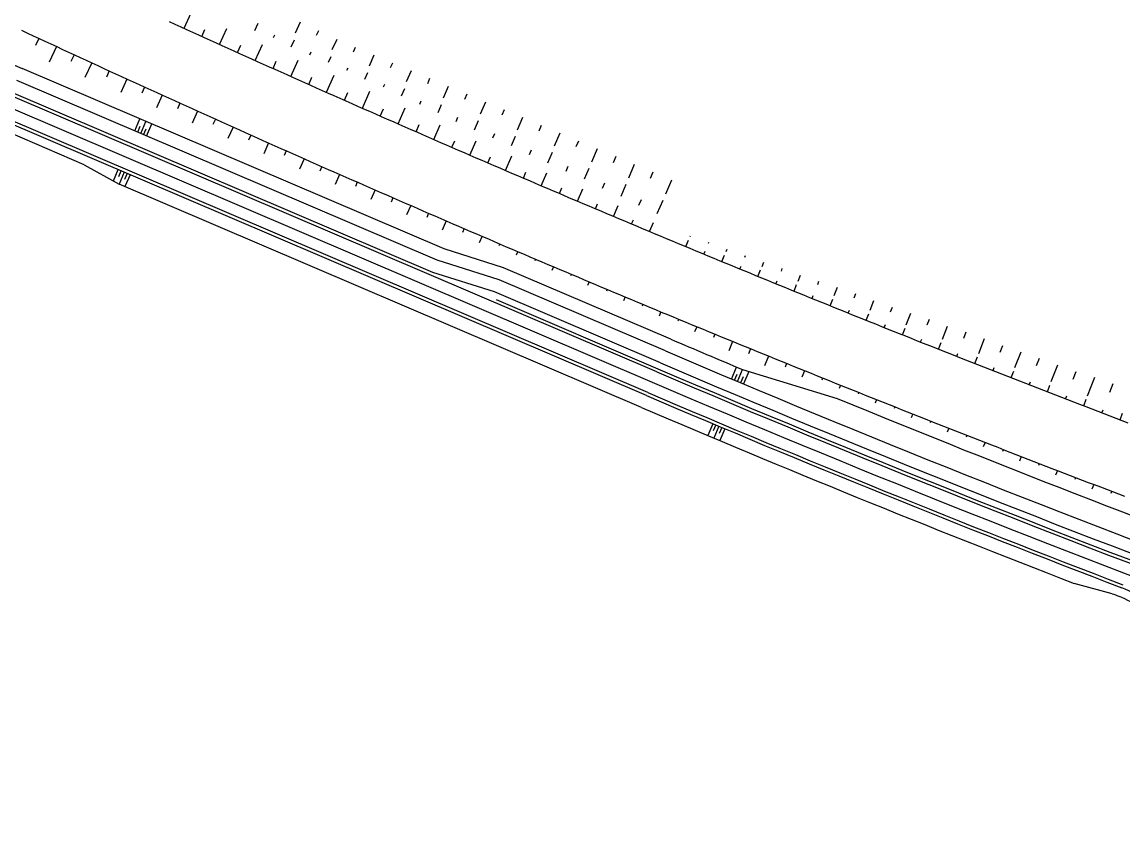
# Model space of a CAD drawing. Extents: x -552278 to -547230, y -1151007 to -1148251.
# Drawn here: x -549270.8 to -549100.6, y -1149836.6 to -1149711.1 of the extents above; entities that cross this region are included whole.
import ezdxf

# ---------------------------------------------------------------- set-up
doc = ezdxf.new("R2010")
doc.units = 0
doc.layers.add('u_trat navrh', color=7, linetype='Continuous')

msp = doc.modelspace()

# ---------------------------------------------------------------- linework, layer by layer
at = {"layer": 'u_trat navrh'}
for p, q in [((-549245.77, -1149712.08), (-549244.67, -1149709.67)), ((-549234.83, -1149712.4), (-549234.32, -1149711.29)), ((-549227.8, -1149711.14), (-549228.57, -1149712.82)), ((-549268.23, -1149713.64), (-549268.75, -1149714.76)), ((-549243.02, -1149713.33), (-549242.53, -1149712.26)), ((-549240.27, -1149714.58), (-549239.15, -1149712.1)), ((-549231.93, -1149713.49), (-549231.74, -1149713.08)), ((-549224.98, -1149712.47), (-549225.32, -1149713.21)), ((-549265.5, -1149714.9), (-549266.62, -1149717.31)), ((-549237.51, -1149715.82), (-549237, -1149714.69)), ((-549234.76, -1149717.06), (-549233.64, -1149714.58)), ((-549229.18, -1149714.93), (-549228.69, -1149713.86)), ((-549222.16, -1149713.8), (-549222.89, -1149715.41)), ((-549219.3, -1149715.05), (-549219.61, -1149715.78)), ((-549262.78, -1149716.17), (-549263.26, -1149717.21)), ((-549229.24, -1149719.54), (-549228.12, -1149717.02)), ((-549226.32, -1149716.18), (-549226.11, -1149715.72)), ((-549223.43, -1149717.34), (-549223.02, -1149716.45)), ((-549216.42, -1149716.25), (-549217.14, -1149717.92)), ((-549205.54, -1149746.23), (-549270.82, -1149718.29)), ((-549260.05, -1149717.42), (-549261.09, -1149719.68)), ((-549257.32, -1149718.68), (-549257.77, -1149719.66)), ((-549232, -1149718.3), (-549231.5, -1149717.18)), ((-549220.58, -1149718.58), (-549220.4, -1149718.18)), ((-549213.54, -1149717.46), (-549213.87, -1149718.22)), ((-549210.66, -1149718.67), (-549211.41, -1149720.39)), ((-549206.62, -1149747.99), (-549271.63, -1149720.17)), ((-549254.59, -1149719.93), (-549255.56, -1149722.04)), ((-549226.48, -1149720.77), (-549225.98, -1149719.63)), ((-549223.72, -1149721.99), (-549222.53, -1149719.31)), ((-549217.79, -1149719.94), (-549217.34, -1149718.92)), ((-549207.79, -1149719.87), (-549208.13, -1149720.67)), ((-549207.31, -1149749.87), (-549272.41, -1149722.01)), ((-549251.86, -1149721.18), (-549252.28, -1149722.1)), ((-549220.96, -1149723.22), (-549220.43, -1149722.03)), ((-549218.19, -1149724.44), (-549217.02, -1149721.79)), ((-549214.93, -1149721.16), (-549214.73, -1149720.71)), ((-549212.13, -1149722.52), (-549211.64, -1149721.39)), ((-549204.91, -1149721.08), (-549205.68, -1149722.87)), ((-549172.67, -1149765.24), (-549272.61, -1149722.47)), ((-549249.13, -1149722.42), (-549250.03, -1149724.41)), ((-549246.39, -1149723.66), (-549246.79, -1149724.53)), ((-549209.31, -1149723.84), (-549209.07, -1149723.29)), ((-549206.46, -1149725.1), (-549205.93, -1149723.86)), ((-549202.03, -1149722.29), (-549202.39, -1149723.11)), ((-549199.15, -1149723.49), (-549199.96, -1149725.35)), ((-549243.66, -1149724.9), (-549244.5, -1149726.77)), ((-549215.43, -1149725.66), (-549214.93, -1149724.54)), ((-549212.66, -1149726.87), (-549211.57, -1149724.4)), ((-549196.28, -1149724.7), (-549196.64, -1149725.55)), ((-549174.24, -1149768.92), (-549274.18, -1149726.15)), ((-549174.04, -1149768.46), (-549273.99, -1149725.69)), ((-549253.39, -1149727.97), (-549252.59, -1149726.1)), ((-549252.93, -1149728.17), (-549252.53, -1149727.23)), ((-549252.47, -1149728.37), (-549251.67, -1149726.49)), ((-549251.55, -1149728.76), (-549250.75, -1149726.88)), ((-549240.92, -1149726.14), (-549241.29, -1149726.95)), ((-549238.18, -1149727.37), (-549238.98, -1149729.14)), ((-549209.89, -1149728.08), (-549209.41, -1149726.99)), ((-549207.12, -1149729.29), (-549206.13, -1149727.02)), ((-549203.68, -1149726.49), (-549203.41, -1149725.86)), ((-549200.85, -1149727.8), (-549200.22, -1149726.33)), ((-549193.4, -1149725.91), (-549194.23, -1149727.83)), ((-549190.52, -1149727.11), (-549190.9, -1149727.99)), ((-549261.19, -1149733.22), (-549274.73, -1149727.42)), ((-549252.01, -1149728.56), (-549251.61, -1149727.63)), ((-549235.44, -1149728.6), (-549235.79, -1149729.37)), ((-549198, -1149729.04), (-549197.71, -1149728.37)), ((-549195.12, -1149730.21), (-549194.51, -1149728.79)), ((-549187.64, -1149728.32), (-549188.5, -1149730.31)), ((-549232.7, -1149729.82), (-549233.45, -1149731.5)), ((-549204.35, -1149730.5), (-549203.91, -1149729.5)), ((-549201.57, -1149731.7), (-549200.61, -1149729.48)), ((-549184.76, -1149729.53), (-549185.16, -1149730.44)), ((-549181.89, -1149730.73), (-549182.77, -1149732.78)), ((-549229.95, -1149731.04), (-549230.28, -1149731.78)), ((-549227.21, -1149732.26), (-549227.92, -1149733.87)), ((-549198.8, -1149732.9), (-549198.39, -1149731.95)), ((-549196.04, -1149734.09), (-549195.06, -1149731.83)), ((-549192.34, -1149731.6), (-549192.04, -1149730.89)), ((-549189.5, -1149732.88), (-549188.8, -1149731.26)), ((-549179.01, -1149731.94), (-549179.41, -1149732.88)), ((-549261.19, -1149733.22), (-549255.82, -1149736.18)), ((-549256.7, -1149735.7), (-549255.95, -1149733.95)), ((-549255.87, -1149735.04), (-549255.49, -1149734.15)), ((-549224.46, -1149733.48), (-549224.78, -1149734.19)), ((-549186.67, -1149734.17), (-549186.34, -1149733.42)), ((-549183.81, -1149735.4), (-549183.09, -1149733.74)), ((-549176.13, -1149733.15), (-549177.05, -1149735.26)), ((-549255.03, -1149734.34), (-549255.82, -1149736.18)), ((-549254.57, -1149734.54), (-549254.96, -1149735.46)), ((-549254.11, -1149734.74), (-549254.9, -1149736.57)), ((-549221.72, -1149734.69), (-549222.4, -1149736.23)), ((-549193.28, -1149735.27), (-549192.89, -1149734.36)), ((-549190.53, -1149736.44), (-549189.67, -1149734.45)), ((-549173.25, -1149734.35), (-549173.67, -1149735.32)), ((-549170.38, -1149735.56), (-549171.32, -1149737.74)), ((-549175.03, -1149770.76), (-549255.82, -1149736.18)), ((-549218.97, -1149735.9), (-549219.27, -1149736.58)), ((-549216.22, -1149737.1), (-549216.87, -1149738.6)), ((-549187.69, -1149737.66), (-549187.32, -1149736.79)), ((-549184.9, -1149738.84), (-549184.09, -1149736.91)), ((-549181.05, -1149736.82), (-549180.69, -1149735.99)), ((-549178.18, -1149738.04), (-549177.39, -1149736.2)), ((-549213.46, -1149738.31), (-549213.75, -1149738.97)), ((-549182.12, -1149740.02), (-549181.8, -1149739.25)), ((-549175.42, -1149739.47), (-549175.02, -1149738.56)), ((-549172.58, -1149740.76), (-549171.68, -1149738.67)), ((-549210.71, -1149739.51), (-549211.35, -1149740.96)), ((-549207.96, -1149740.7), (-549208.24, -1149741.35)), ((-549179.34, -1149741.19), (-549178.62, -1149739.5)), ((-549205.2, -1149741.9), (-549205.82, -1149743.33)), ((-549176.55, -1149742.36), (-549176.27, -1149741.7)), ((-549173.76, -1149743.53), (-549173.18, -1149742.14)), ((-549202.44, -1149743.09), (-549202.69, -1149743.66)), ((-549199.68, -1149744.27), (-549200.11, -1149745.26)), ((-549167.49, -1149744.25), (-549167.55, -1149744.38)), ((-549196.92, -1149745.46), (-549197.06, -1149745.77)), ((-549168.15, -1149745.87), (-549167.73, -1149744.87)), ((-549164.64, -1149745.24), (-549164.7, -1149745.37)), ((-549196.34, -1149749.13), (-549205.54, -1149746.23)), ((-549194.16, -1149746.64), (-549194.39, -1149747.18)), ((-549165.37, -1149747.03), (-549165.18, -1149746.57)), ((-549162.58, -1149748.18), (-549162.17, -1149747.17)), ((-549161.82, -1149746.31), (-549161.98, -1149746.69)), ((-549158.99, -1149747.32), (-549159.08, -1149747.55)), ((-549197.03, -1149751.01), (-549206.62, -1149747.99)), ((-549170.5, -1149760.18), (-549196.34, -1149749.13)), ((-549191.4, -1149747.81), (-549191.5, -1149748.06)), ((-549188.64, -1149748.99), (-549188.87, -1149749.54)), ((-549159.8, -1149749.33), (-549159.61, -1149748.87)), ((-549157.01, -1149750.47), (-549156.6, -1149749.47)), ((-549156.15, -1149748.34), (-549156.41, -1149748.98)), ((-549153.29, -1149749.28), (-549153.44, -1149749.66)), ((-549197.73, -1149752.88), (-549207.31, -1149749.87)), ((-549171.29, -1149762.02), (-549197.03, -1149751.01)), ((-549185.87, -1149750.16), (-549185.98, -1149750.41)), ((-549154.22, -1149751.61), (-549154.04, -1149751.16)), ((-549150.47, -1149750.34), (-549150.84, -1149751.26)), ((-549172.08, -1149763.86), (-549197.73, -1149752.88)), ((-549183.1, -1149751.32), (-549183.35, -1149751.9)), ((-549180.33, -1149752.49), (-549180.45, -1149752.76)), ((-549151.43, -1149752.75), (-549151.02, -1149751.74)), ((-549147.62, -1149751.28), (-549147.82, -1149751.78)), ((-549144.75, -1149752.18), (-549145.29, -1149753.51)), ((-549177.56, -1149753.65), (-549177.82, -1149754.27)), ((-549148.64, -1149753.89), (-549148.45, -1149753.43)), ((-549145.85, -1149755.02), (-549145.44, -1149754.01)), ((-549141.92, -1149753.18), (-549142.18, -1149753.83)), ((-549139.11, -1149754.27), (-549139.7, -1149755.76)), ((-549174.79, -1149754.8), (-549174.91, -1149755.09)), ((-549172.02, -1149755.96), (-549172.3, -1149756.63)), ((-549143.05, -1149756.15), (-549142.87, -1149755.69)), ((-549140.26, -1149757.27), (-549139.85, -1149756.26)), ((-549136.26, -1149755.27), (-549136.55, -1149756)), ((-549133.4, -1149756.22), (-549134.11, -1149758)), ((-549169.25, -1149757.11), (-549169.38, -1149757.43)), ((-549137.46, -1149758.39), (-549137.28, -1149757.94)), ((-549130.54, -1149757.16), (-549130.89, -1149758.04)), ((-549166.47, -1149758.26), (-549166.81, -1149759.08)), ((-549163.69, -1149759.4), (-549163.9, -1149759.91)), ((-549134.66, -1149759.51), (-549134.26, -1149758.5)), ((-549127.73, -1149758.25), (-549128.51, -1149760.23)), ((-549124.84, -1149759.11), (-549125.23, -1149760.11)), ((-549160.92, -1149760.54), (-549161.51, -1149761.98)), ((-549131.86, -1149760.63), (-549131.68, -1149760.17)), ((-549129.06, -1149761.74), (-549128.66, -1149760.73)), ((-549122.03, -1149760.16), (-549122.92, -1149762.44)), ((-549119.2, -1149761.2), (-549119.61, -1149762.25)), ((-549158.14, -1149761.68), (-549158.46, -1149762.47)), ((-549155.36, -1149762.81), (-549155.97, -1149764.31)), ((-549126.26, -1149762.85), (-549126.08, -1149762.39)), ((-549123.46, -1149763.95), (-549123.06, -1149762.94)), ((-549116.36, -1149762.2), (-549117.31, -1149764.64)), ((-549161.08, -1149766.36), (-549160.3, -1149764.52)), ((-549152.57, -1149763.94), (-549152.8, -1149764.51)), ((-549120.65, -1149765.05), (-549120.47, -1149764.6)), ((-549113.51, -1149763.18), (-549113.96, -1149764.33)), ((-549110.68, -1149764.21), (-549111.69, -1149766.82)), ((-549160.62, -1149766.55), (-549160.23, -1149765.63)), ((-549160.16, -1149766.75), (-549159.38, -1149764.9)), ((-549159.3, -1149766), (-549159.7, -1149766.94)), ((-549159.38, -1149764.9), (-549144.78, -1149769.36)), ((-549158.42, -1149765.2), (-549159.24, -1149767.13)), ((-549149.79, -1149765.07), (-549150.2, -1149766.08)), ((-549147.01, -1149766.2), (-549147.14, -1149766.54)), ((-549117.85, -1149766.15), (-549117.45, -1149765.14)), ((-549107.86, -1149765.26), (-549108.32, -1149766.46)), ((-549104.97, -1149766.13), (-549106.08, -1149769)), ((-549144.22, -1149767.32), (-549144.43, -1149767.84)), ((-549115.04, -1149767.25), (-549114.86, -1149766.79)), ((-549112.23, -1149768.34), (-549111.84, -1149767.33)), ((-549102.12, -1149767.11), (-549102.63, -1149768.45)), ((-549141.43, -1149768.44), (-549141.53, -1149768.67)), ((-549138.65, -1149769.55), (-549138.86, -1149770.1)), ((-549109.42, -1149769.43), (-549109.24, -1149768.97)), ((-549106.61, -1149770.51), (-549106.22, -1149769.5)), ((-549135.86, -1149770.66), (-549135.96, -1149770.92)), ((-549103.8, -1149771.6), (-549103.62, -1149771.14)), ((-549163.99, -1149773.27), (-549164.77, -1149775.11)), ((-549133.06, -1149771.77), (-549133.3, -1149772.36)), ((-549130.27, -1149772.88), (-549130.38, -1149773.15)), ((-549100.98, -1149772.67), (-549100.6, -1149771.66)), ((-549163.53, -1149773.47), (-549163.92, -1149774.39)), ((-549163.07, -1149773.66), (-549163.84, -1149775.5)), ((-549162.61, -1149773.85), (-549163, -1149774.78)), ((-549162.15, -1149774.05), (-549162.92, -1149775.89)), ((-549127.48, -1149773.98), (-549127.73, -1149774.61)), ((-549124.68, -1149775.07), (-549124.8, -1149775.37)), ((-549121.89, -1149776.17), (-549122.15, -1149776.84)), ((-549119.09, -1149777.26), (-549119.21, -1149777.57)), ((-549116.29, -1149778.35), (-549116.56, -1149779.05)), ((-549113.49, -1149779.44), (-549113.61, -1149779.76)), ((-549110.69, -1149780.52), (-549110.97, -1149781.25)), ((-549107.89, -1149781.6), (-549108.01, -1149781.93)), ((-549105.08, -1149782.67), (-549105.37, -1149783.43)), ((-549102.28, -1149783.74), (-549102.41, -1149784.09)), ((-549102.23, -1149799.59), (-549108.08, -1149797.99))]:
    msp.add_line(p, q, dxfattribs=at)
for points in [[(-549248.08, -1149711.03), (-549247.17, -1149711.44), (-549246.27, -1149711.86), (-549245.36, -1149712.27), (-549244.45, -1149712.68), (-549243.54, -1149713.1), (-549242.63, -1149713.51), (-549241.72, -1149713.92), (-549240.81, -1149714.33), (-549239.9, -1149714.75), (-549238.99, -1149715.16), (-549238.08, -1149715.57), (-549237.17, -1149715.98), (-549236.26, -1149716.39), (-549235.35, -1149716.8), (-549234.44, -1149717.21), (-549233.53, -1149717.62), (-549232.61, -1149718.03), (-549231.7, -1149718.43), (-549230.79, -1149718.84), (-549229.88, -1149719.25), (-549228.97, -1149719.66), (-549228.06, -1149720.07), (-549227.14, -1149720.47), (-549226.23, -1149720.88), (-549225.32, -1149721.28), (-549224.41, -1149721.69), (-549223.49, -1149722.1), (-549222.58, -1149722.5), (-549221.67, -1149722.9), (-549220.75, -1149723.31), (-549219.84, -1149723.71), (-549218.93, -1149724.12), (-549218.01, -1149724.52), (-549217.1, -1149724.92), (-549216.18, -1149725.32), (-549215.27, -1149725.73), (-549214.36, -1149726.13), (-549213.44, -1149726.53), (-549212.53, -1149726.93), (-549211.61, -1149727.33), (-549210.7, -1149727.73), (-549209.78, -1149728.13), (-549208.87, -1149728.53), (-549207.95, -1149728.93), (-549207.04, -1149729.33), (-549206.12, -1149729.73), (-549205.2, -1149730.12), (-549204.29, -1149730.52), (-549203.37, -1149730.92), (-549202.45, -1149731.32), (-549201.54, -1149731.71), (-549200.62, -1149732.11), (-549199.7, -1149732.51), (-549198.79, -1149732.9), (-549197.87, -1149733.3), (-549196.95, -1149733.69), (-549196.04, -1149734.09), (-549195.12, -1149734.48), (-549194.2, -1149734.87), (-549193.28, -1149735.27), (-549192.36, -1149735.66), (-549191.45, -1149736.05), (-549190.53, -1149736.44), (-549189.61, -1149736.84), (-549188.69, -1149737.23), (-549187.77, -1149737.62), (-549186.85, -1149738.01), (-549185.93, -1149738.4), (-549185.01, -1149738.79), (-549184.09, -1149739.18), (-549183.17, -1149739.57), (-549182.25, -1149739.96), (-549181.33, -1149740.35), (-549180.41, -1149740.74), (-549179.49, -1149741.12), (-549178.57, -1149741.51), (-549177.65, -1149741.9), (-549176.73, -1149742.29), (-549175.81, -1149742.67), (-549174.89, -1149743.06), (-549173.97, -1149743.44), (-549173.05, -1149743.83), (-549172.13, -1149744.22), (-549171.2, -1149744.6), (-549170.28, -1149744.98), (-549169.36, -1149745.37), (-549168.44, -1149745.75), (-549167.52, -1149746.13), (-549166.59, -1149746.52), (-549165.67, -1149746.9), (-549164.75, -1149747.28), (-549163.82, -1149747.66), (-549162.9, -1149748.05), (-549161.98, -1149748.43), (-549161.05, -1149748.81), (-549160.13, -1149749.19), (-549159.21, -1149749.57), (-549158.28, -1149749.95), (-549157.36, -1149750.33), (-549156.44, -1149750.71), (-549155.51, -1149751.08), (-549154.59, -1149751.46), (-549153.66, -1149751.84), (-549152.74, -1149752.22), (-549151.81, -1149752.59), (-549150.89, -1149752.97), (-549149.96, -1149753.35), (-549149.04, -1149753.72), (-549148.11, -1149754.1), (-549147.19, -1149754.48), (-549146.26, -1149754.85), (-549145.34, -1149755.22), (-549144.41, -1149755.6), (-549143.48, -1149755.97), (-549142.56, -1149756.35), (-549141.63, -1149756.72), (-549140.7, -1149757.09), (-549139.78, -1149757.46), (-549138.85, -1149757.84), (-549137.92, -1149758.21), (-549137, -1149758.58), (-549136.07, -1149758.95), (-549135.14, -1149759.32), (-549134.21, -1149759.69), (-549133.29, -1149760.06), (-549132.36, -1149760.43), (-549131.43, -1149760.8), (-549130.5, -1149761.17), (-549129.57, -1149761.54), (-549128.65, -1149761.9), (-549127.72, -1149762.27), (-549126.79, -1149762.64), (-549125.86, -1149763.01), (-549124.93, -1149763.37), (-549124, -1149763.74), (-549123.07, -1149764.1), (-549122.14, -1149764.47), (-549121.21, -1149764.84), (-549120.28, -1149765.2), (-549119.35, -1149765.56), (-549118.42, -1149765.93), (-549117.49, -1149766.29), (-549116.56, -1149766.65), (-549115.63, -1149767.02), (-549114.7, -1149767.38), (-549113.77, -1149767.74), (-549112.84, -1149768.1), (-549111.91, -1149768.47), (-549110.98, -1149768.83), (-549110.05, -1149769.19), (-549109.11, -1149769.55), (-549108.18, -1149769.91), (-549107.25, -1149770.27), (-549106.32, -1149770.63), (-549105.39, -1149770.99), (-549104.45, -1149771.34), (-549103.52, -1149771.7), (-549102.59, -1149772.06), (-549101.66, -1149772.42), (-549100.72, -1149772.77), (-549099.79, -1149773.13)], [(-549270.91, -1149712.39), (-549270, -1149712.82), (-549269.09, -1149713.24), (-549268.18, -1149713.66), (-549267.28, -1149714.08), (-549266.37, -1149714.5), (-549265.46, -1149714.92), (-549264.55, -1149715.35), (-549263.64, -1149715.77), (-549262.73, -1149716.19), (-549261.82, -1149716.61), (-549260.91, -1149717.02), (-549260.01, -1149717.44), (-549259.1, -1149717.86), (-549258.19, -1149718.28), (-549257.28, -1149718.7), (-549256.37, -1149719.12), (-549255.46, -1149719.53), (-549254.54, -1149719.95), (-549253.63, -1149720.37), (-549252.72, -1149720.78), (-549251.81, -1149721.2), (-549250.9, -1149721.61), (-549249.99, -1149722.03), (-549249.08, -1149722.44), (-549248.17, -1149722.86), (-549247.25, -1149723.27), (-549246.34, -1149723.68), (-549245.43, -1149724.1), (-549244.52, -1149724.51), (-549243.61, -1149724.92), (-549242.69, -1149725.33), (-549241.78, -1149725.75), (-549240.87, -1149726.16), (-549239.95, -1149726.57), (-549239.04, -1149726.98), (-549238.13, -1149727.39), (-549237.21, -1149727.8), (-549236.3, -1149728.21), (-549235.39, -1149728.62), (-549234.47, -1149729.03), (-549233.56, -1149729.44), (-549232.64, -1149729.84), (-549231.73, -1149730.25), (-549230.82, -1149730.66), (-549229.9, -1149731.07), (-549228.99, -1149731.47), (-549228.07, -1149731.88), (-549227.15, -1149732.29), (-549226.24, -1149732.69), (-549225.32, -1149733.1), (-549224.41, -1149733.5), (-549223.49, -1149733.91), (-549222.58, -1149734.31), (-549221.66, -1149734.71), (-549220.74, -1149735.12), (-549219.83, -1149735.52), (-549218.91, -1149735.92), (-549217.99, -1149736.33), (-549217.08, -1149736.73), (-549216.16, -1149737.13), (-549215.24, -1149737.53), (-549214.32, -1149737.93), (-549213.41, -1149738.33), (-549212.49, -1149738.73), (-549211.57, -1149739.13), (-549210.65, -1149739.53), (-549209.73, -1149739.93), (-549208.82, -1149740.33), (-549207.9, -1149740.73), (-549206.98, -1149741.13), (-549206.06, -1149741.53), (-549205.14, -1149741.92), (-549204.22, -1149742.32), (-549203.3, -1149742.72), (-549202.38, -1149743.11), (-549201.46, -1149743.51), (-549200.54, -1149743.9), (-549199.62, -1149744.3), (-549198.7, -1149744.69), (-549197.78, -1149745.09), (-549196.86, -1149745.48), (-549195.94, -1149745.88), (-549195.02, -1149746.27), (-549194.1, -1149746.66), (-549193.18, -1149747.06), (-549192.26, -1149747.45), (-549191.33, -1149747.84), (-549190.41, -1149748.23), (-549189.49, -1149748.62), (-549188.57, -1149749.01), (-549187.65, -1149749.4), (-549186.73, -1149749.79), (-549185.8, -1149750.18), (-549184.88, -1149750.57), (-549183.96, -1149750.96), (-549183.03, -1149751.35), (-549182.11, -1149751.74), (-549181.19, -1149752.13), (-549180.27, -1149752.52), (-549179.34, -1149752.9), (-549178.42, -1149753.29), (-549177.49, -1149753.68), (-549176.57, -1149754.06), (-549175.65, -1149754.45), (-549174.72, -1149754.83), (-549173.8, -1149755.22), (-549172.87, -1149755.6), (-549171.95, -1149755.99), (-549171.02, -1149756.37), (-549170.1, -1149756.76), (-549169.17, -1149757.14), (-549168.25, -1149757.52), (-549167.32, -1149757.9), (-549166.4, -1149758.29), (-549165.47, -1149758.67), (-549164.55, -1149759.05), (-549163.62, -1149759.43), (-549162.69, -1149759.81), (-549161.77, -1149760.19), (-549160.84, -1149760.57), (-549159.92, -1149760.95), (-549158.99, -1149761.33), (-549158.06, -1149761.71), (-549157.13, -1149762.09), (-549156.21, -1149762.47), (-549155.28, -1149762.84), (-549154.35, -1149763.22), (-549153.43, -1149763.6), (-549152.5, -1149763.98), (-549151.57, -1149764.35), (-549150.64, -1149764.73), (-549149.71, -1149765.1), (-549148.79, -1149765.48), (-549147.86, -1149765.85), (-549146.93, -1149766.23), (-549146, -1149766.6), (-549145.07, -1149766.98), (-549144.14, -1149767.35), (-549143.21, -1149767.72), (-549142.28, -1149768.1), (-549141.35, -1149768.47), (-549140.42, -1149768.84), (-549139.49, -1149769.21), (-549138.56, -1149769.58), (-549137.63, -1149769.95), (-549136.7, -1149770.32), (-549135.77, -1149770.69), (-549134.84, -1149771.06), (-549133.91, -1149771.43), (-549132.98, -1149771.8), (-549132.05, -1149772.17), (-549131.12, -1149772.54), (-549130.19, -1149772.91), (-549129.26, -1149773.28), (-549128.32, -1149773.64), (-549127.39, -1149774.01), (-549126.46, -1149774.38), (-549125.53, -1149774.74), (-549124.6, -1149775.11), (-549123.66, -1149775.47), (-549122.73, -1149775.84), (-549121.8, -1149776.2), (-549120.87, -1149776.57), (-549119.93, -1149776.93), (-549119, -1149777.3), (-549118.07, -1149777.66), (-549117.13, -1149778.02), (-549116.2, -1149778.38), (-549115.27, -1149778.75), (-549114.33, -1149779.11), (-549113.4, -1149779.47), (-549112.47, -1149779.83), (-549111.53, -1149780.19), (-549110.6, -1149780.55), (-549109.66, -1149780.91), (-549108.73, -1149781.27), (-549107.79, -1149781.63), (-549106.86, -1149781.99), (-549105.92, -1149782.35), (-549104.99, -1149782.71), (-549104.05, -1149783.06), (-549103.12, -1149783.42), (-549102.18, -1149783.78), (-549101.25, -1149784.13), (-549100.31, -1149784.49)], [(-549273.3, -1149724.08), (-549173.35, -1149766.85)], [(-549197.5, -1149754.07), (-549172.47, -1149764.78)]]:
    msp.add_lwpolyline(points, dxfattribs=at)
for centre, radius, start, end in [((-548486.38, -1147885.39), 1993.71, 241.355, 246.83017), ((-548386.44, -1147928.16), 1992.75, 246.83017, 247.17744), ((-548386.44, -1147928.16), 1994.75, 246.83017, 252.59748), ((-548386.44, -1147928.16), 1997.75, 246.83017, 252.59748), ((-548386.44, -1147928.16), 1996.75, 246.83017, 252.59748), ((-548386.44, -1147928.16), 1998.25, 246.83017, 252.59748), ((-548386.44, -1147928.16), 2000, 246.83017, 252.59748), ((-548386.44, -1147928.16), 2002.25, 246.83017, 249.09964), ((-548386.44, -1147928.16), 2001.75, 246.83017, 249.09964), ((-548386.44, -1147928.16), 1991.25, 247.61453, 252.47547), ((-548386.44, -1147928.16), 2004.25, 246.83017, 248.89631), ((-549105.9, -1149812.22), 14.5, 50.9015, 69.0996), ((-548386.44, -1147928.16), 2003.64, 249.06895, 249.09964), ((-549105.9, -1149812.22), 13.11, 50.9015, 69.0996)]:
    msp.add_arc(centre, radius, start, end, dxfattribs=at)

doc.saveas('drawing.dxf')
